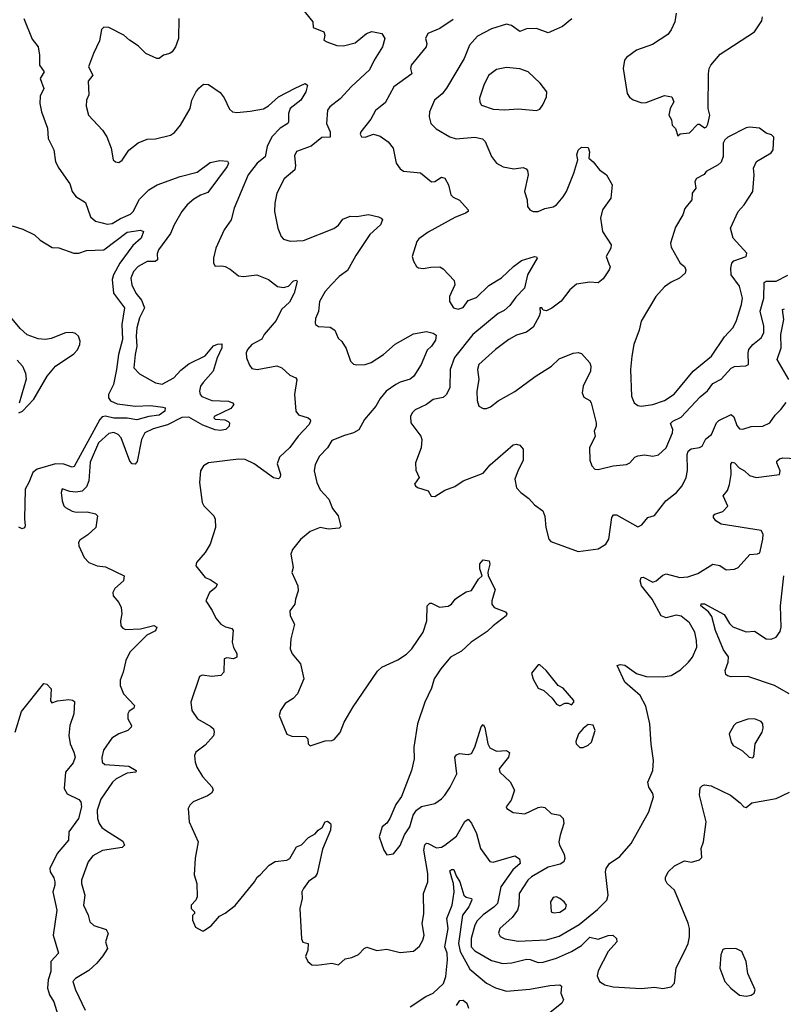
# Model space of a CAD drawing. Extents: x 1921360 to 2014538, y 768294 to 907744.
# Tile 279 of 412: x 1996650 to 2001238, y 837068 to 842988. Entities that reach past the tile are written whole.
import ezdxf

# ---------------------------------------------------------------- set-up
doc = ezdxf.new("R2010")
doc.units = 0

msp = doc.modelspace()

# ---------------------------------------------------------------- linework, layer by layer
at = {"layer": '0CON10XD'}
for points in [[(1998341.7, 843061.7), (1998411.2, 842975), (1998412.3, 842942.3), (1998476.7, 842915), (1998483.3, 842895), (1998477.5, 842865), (1998494.2, 842854.2), (1998555, 842833.1), (1998595, 842830.6), (1998665, 842848.5), (1998732.9, 842905), (1998765, 842916.4), (1998825.8, 842905.8), (1998844.2, 842875), (1998829.4, 842825), (1998778.9, 842745), (1998752.4, 842687.6), (1998643.1, 842586.9), (1998575, 842511.9), (1998512.5, 842465), (1998498.6, 842445), (1998492.2, 842365), (1998515.4, 842315), (1998515, 842282), (1998465, 842280.9), (1998401.3, 842228.7), (1998313.8, 842195), (1998300.3, 842169.7), (1998307.4, 842112.6), (1998303.8, 842086.2), (1998238, 842032), (1998195.5, 841945), (1998182.1, 841885), (1998181.5, 841835), (1998200.8, 841735), (1998220, 841685), (1998235, 841668), (1998275, 841655.8), (1998355, 841661.4), (1998537, 841733), (1998565, 841753.8), (1998590.9, 841789.1), (1998635, 841807.8), (1998675, 841805.6), (1998745, 841817.1), (1998805, 841802.5), (1998822.5, 841795), (1998828.8, 841785), (1998818, 841755), (1998754.1, 841695.9), (1998669, 841571), (1998619.2, 841480.8), (1998570, 841445), (1998522.8, 841397.2), (1998485.5, 841355), (1998451.4, 841295), (1998445.5, 841234.5), (1998427.8, 841192.2), (1998424.2, 841165), (1998428, 841155), (1998444.4, 841144.4), (1998515, 841140), (1998542.5, 841122.5), (1998563, 841073), (1998585, 841053.3), (1998610.6, 841010.6), (1998636.9, 840935), (1998655, 840918.1), (1998675, 840912.7), (1998725, 840914.4), (1998762.2, 840927.8), (1998835.4, 840974.6), (1998905, 841037.1), (1999015, 841100), (1999093.9, 841113.9), (1999135, 841104), (1999152.3, 841092.3), (1999148.3, 841061.7), (1999125, 841026.2), (1999098, 841002), (1999061.1, 840915), (1999018.5, 840845), (1998995, 840826.2), (1998935, 840808.6), (1998909.6, 840795), (1998852.3, 840755), (1998815, 840710.6), (1998790, 840665), (1998720.9, 840585), (1998688, 840522), (1998656.1, 840503.9), (1998600.7, 840489.3), (1998525, 840457.5), (1998498.6, 840415), (1998450.8, 840365), (1998425, 840313.3), (1998419.5, 840275), (1998434.5, 840205), (1998455, 840162.5), (1998506.3, 840106.3), (1998529.7, 840049.7), (1998562.5, 840005), (1998579.3, 839940.7), (1998568.3, 839931.7), (1998505, 839924.2), (1998455, 839936), (1998395, 839912), (1998337.9, 839862.1), (1998287.9, 839802.1), (1998279.2, 839775), (1998292, 839695), (1998284, 839665), (1998320, 839585), (1998322.5, 839555), (1998306, 839505), (1998303.8, 839475), (1998273.8, 839433.8), (1998274, 839405), (1998300, 839355), (1998278.1, 839265), (1998275.7, 839205.7), (1998286, 839175), (1998336.2, 839115), (1998356.7, 839025), (1998318.8, 838935), (1998293, 838907), (1998245, 838876.2), (1998216, 838835), (1998208.8, 838805), (1998255, 838692.5), (1998285, 838680), (1998367.7, 838677.7), (1998380, 838665), (1998382.5, 838635), (1998395, 838622.5), (1998485, 838653.3), (1998525, 838653.8), (1998539.5, 838660.5), (1998575, 838702.5), (1998600, 838765), (1998653, 838857), (1998798.7, 839071.3), (1998825.6, 839095), (1998921, 839139), (1998973, 839173), (1999006.4, 839205), (1999073.3, 839306.7), (1999095.7, 839375), (1999097.5, 839465), (1999115, 839480), (1999125, 839480), (1999173, 839457), (1999225, 839462), (1999245, 839473.8), (1999266.7, 839505), (1999282.9, 839517.1), (1999332.3, 839547.7), (1999364.1, 839555.9), (1999405.7, 839624.3), (1999428, 839645), (1999414.1, 839685.9), (1999415, 839717.5), (1999435, 839740), (1999470, 839735), (1999473.8, 839715), (1999463.2, 839666.8), (1999465.6, 839645), (1999507.1, 839562.9), (1999487.5, 839495), (1999487.5, 839475), (1999500, 839455), (1999568.8, 839428.8), (1999575.9, 839415.9), (1999572, 839405), (1999494, 839345), (1999459.3, 839310.7), (1999362, 839245), (1999305, 839192.5), (1999237.5, 839155), (1999180, 839085), (1999141.1, 839025), (1999125, 838970), (1999084.5, 838885.5), (1999040, 838755), (1999018.2, 838615), (1999019.2, 838545), (1999003.3, 838475), (1998943, 838317), (1998910.3, 838269.7), (1998873.8, 838185), (1998855, 838157.5), (1998827.5, 838135), (1998810, 838075), (1998836.7, 837995), (1998855, 837967.5), (1998895, 837973.8), (1998935, 838022.5), (1998962.6, 838087.4), (1998994.3, 838135), (1999014.2, 838205.8), (1999034.3, 838235.7), (1999065, 838258), (1999145, 838276), (1999185, 838303.8), (1999203.8, 838325)], [(1996674.3, 842995), (1996725, 842872.2), (1996760, 842825), (1996769.5, 842775), (1996769.5, 842715), (1996796.9, 842675), (1996773.3, 842635), (1996795.4, 842575), (1996772.1, 842527.9), (1996770.6, 842485), (1996780, 842435), (1996816.6, 842336.6), (1996820, 842275), (1996854.6, 842205), (1996864.7, 842134.7), (1996885.6, 842095), (1996951.3, 842001.3), (1996964.4, 841955), (1996987.5, 841925), (1997045, 841888.8), (1997075, 841802.9), (1997105, 841777.8), (1997145, 841766.4), (1997175, 841758.5), (1997205, 841762), (1997255, 841792.9), (1997315, 841819.7), (1997331.3, 841835), (1997370.4, 841909.6), (1997425, 841966.2), (1997475, 841996), (1997613.5, 842046.5), (1997715, 842070.9), (1997795, 842129.2), (1997852.7, 842142.7), (1997897.5, 842137.5), (1997903.8, 842125), (1997895.6, 842105), (1997780, 841950), (1997735, 841934), (1997695, 841909.2), (1997656.6, 841875), (1997624.2, 841835), (1997578, 841755), (1997556.2, 841703.8), (1997483.3, 841605), (1997475, 841580), (1997477.8, 841545), (1997463.7, 841533.7), (1997415, 841534.5), (1997361.4, 841505), (1997332.5, 841475), (1997317.8, 841435), (1997323.6, 841395), (1997347.3, 841345), (1997381.8, 841301.8), (1997398.9, 841255), (1997369.1, 841195), (1997353.6, 841135), (1997349.5, 841085), (1997353.5, 841025), (1997342.5, 840975), (1997335.7, 840895.7), (1997368.8, 840858.8), (1997465, 840804), (1997505, 840796), (1997575, 840834.3), (1997618.5, 840881.5), (1997665, 840920), (1997765, 840967.1), (1997815, 841026.9), (1997837.5, 841037.5), (1997865, 841038.8), (1997864.3, 841015), (1997835.3, 840955), (1997811.3, 840875), (1997752.2, 840807.8), (1997736.9, 840785), (1997729.6, 840755), (1997733.3, 840735), (1997743.6, 840723.6), (1997805, 840698.9), (1997903.3, 840695), (1997928.8, 840685), (1997935.7, 840675.7), (1997918.8, 840651.2), (1997818.3, 840601.7), (1997816.2, 840595), (1997825, 840586.2), (1997883, 840583), (1997903, 840573), (1997910, 840565), (1997907.5, 840545), (1997887.5, 840525), (1997855, 840517.8), (1997825, 840522.4), (1997750.8, 840550.8), (1997665, 840598.9), (1997624.1, 840595.9), (1997538.3, 840551.7), (1997451.8, 840528.2), (1997402.3, 840505), (1997381.6, 840465), (1997355, 840332.5), (1997343.9, 840316.1), (1997325, 840318.8), (1997310.8, 840335), (1997259.5, 840475), (1997242, 840495), (1997215, 840505.5), (1997185, 840501.1), (1997123.3, 840445), (1997072.9, 840327.1), (1997064, 840216), (1997050.6, 840179.4), (1997025, 840154.4), (1996986.8, 840146.8), (1996950.9, 840150.9), (1996905, 840167.5), (1996898.8, 840145), (1996903.8, 840095), (1996914.2, 840065), (1996924, 840055), (1996965, 840034.3), (1996988.3, 840028.3), (1997055, 840030), (1997105, 840016.7), (1997117.5, 840005), (1997107.5, 839935), (1997059.4, 839890.6), (1997011.7, 839858.3), (1997003.8, 839845), (1997004, 839825), (1997036.9, 839755), (1997065.8, 839725), (1997114.6, 839704.6), (1997165, 839698.9), (1997277.5, 839645), (1997273.8, 839615), (1997221.7, 839568.3), (1997210, 839545), (1997211.9, 839525), (1997245.4, 839485), (1997260, 839455), (1997263.6, 839416.4), (1997255.8, 839374.2), (1997258, 839345), (1997269.2, 839329.2), (1997285, 839322.9), (1997375, 839325.4), (1997455, 839345.5), (1997474.3, 839335), (1997465.2, 839314.8), (1997413.1, 839286.9), (1997311.5, 839185), (1997286.9, 839135), (1997270.9, 839065), (1997252.4, 839017.6), (1997253.9, 838985), (1997273.6, 838935), (1997340, 838865), (1997335, 838849.2), (1997308.3, 838831.7), (1997299.4, 838815), (1997299.4, 838785), (1997322, 838745), (1997320, 838735), (1997300, 838715), (1997246.2, 838695), (1997202.2, 838667.8), (1997153.6, 838596.4), (1997142.4, 838552.4), (1997145.7, 838525), (1997160.6, 838510.6), (1997305, 838500.5), (1997348.8, 838475), (1997347.5, 838465), (1997295, 838458.5), (1997229.1, 838425), (1997207.3, 838405), (1997137.5, 838302.5), (1997114.6, 838235), (1997117.3, 838185), (1997127.1, 838155), (1997142.4, 838132.4), (1997164.3, 838115), (1997270.2, 838050.2), (1997280, 838025), (1997265, 838010.9), (1997146.2, 837993.8), (1997089.6, 837960.4), (1997060.9, 837925), (1997021.1, 837815), (1997021.1, 837795), (1997040.6, 837725), (1997033.3, 837665), (1997060, 837605), (1997070, 837565), (1997095, 837542.2), (1997168.5, 837518.5), (1997180.8, 837495), (1997164.4, 837445), (1997177.8, 837405), (1997149.6, 837360.4), (1997114, 837315), (1997065, 837272), (1996985, 837223.8), (1996968.8, 837205), (1996984.4, 837155), (1997043.3, 837033.3)], [(1997606, 842995), (1997604.2, 842875), (1997586.2, 842825), (1997566.7, 842795), (1997552.5, 842785), (1997514.1, 842775.9), (1997487.5, 842755), (1997474.4, 842754.4), (1997406.7, 842785), (1997360.9, 842830.9), (1997308.8, 842865), (1997275.5, 842895.5), (1997185, 842942), (1997155, 842943.3), (1997141.2, 842928.8), (1997128.3, 842861.7), (1997092, 842785), (1997063.8, 842705), (1997089.2, 842655), (1997060.6, 842619.4), (1997064.2, 842535.8), (1997050.8, 842505), (1997048.6, 842468.6), (1997063.8, 842415), (1997146.2, 842325), (1997173.8, 842285), (1997200, 842215), (1997212, 842145), (1997225, 842133.8), (1997245, 842130), (1997265, 842143.3), (1997306, 842204), (1997361.7, 842248.3), (1997415, 842270.8), (1997465, 842271.4), (1997555, 842294), (1997579.7, 842310.3), (1997615.8, 842355), (1997674.2, 842455), (1997684, 842505), (1997707.7, 842552.3), (1997725, 842576.7), (1997755, 842600), (1997785, 842598.8), (1997855, 842551.2), (1997878.3, 842518.3), (1997910.9, 842450.9), (1997927.5, 842435), (1997955, 842430.8), (1998035, 842437.8), (1998115, 842453.1), (1998145, 842470), (1998205.7, 842525), (1998304, 842576), (1998365.6, 842605.6), (1998378, 842595), (1998369.4, 842555), (1998338.5, 842505), (1998275, 842454.4), (1998264.7, 842425), (1998265.4, 842375), (1998260.6, 842365), (1998215, 842336.8), (1998165, 842284.5), (1998136.3, 842225), (1998125.3, 842164.7), (1998076.4, 842125), (1998022.2, 842055), (1997938.1, 841855), (1997920, 841785), (1997879.2, 841725), (1997828.8, 841615), (1997813.6, 841553.6), (1997813.8, 841525), (1997825, 841506.7), (1997865, 841508.8), (1997885, 841503.8), (1997915, 841488.8), (1997965, 841448.8), (1997995, 841443.8), (1998075, 841454), (1998145, 841426.5), (1998163.2, 841413.2), (1998199.2, 841385), (1998235, 841377.7), (1998263.9, 841386.1), (1998295, 841419.2), (1998313, 841423), (1998316.2, 841415), (1998299.4, 841345), (1998270.6, 841289.4), (1998222.3, 841245), (1998190.1, 841179.9), (1998118.9, 841095), (1998105, 841067.5), (1998045, 841034.5), (1998018.1, 841005), (1998010.8, 840985), (1998012.5, 840955), (1998030.3, 840910.3), (1998045, 840891.2), (1998075.9, 840885.9), (1998195, 840906.8), (1998224.7, 840894.7), (1998272, 840852), (1998308.8, 840835), (1998314.2, 840824.2), (1998300, 840735), (1998309.5, 840635), (1998325, 840613.1), (1998382, 840595), (1998395.5, 840585.5), (1998397.8, 840575), (1998388.2, 840555), (1998322, 840485), (1998272.9, 840417.1), (1998211.5, 840358.5), (1998197.1, 840317.1), (1998217.1, 840255), (1998215, 840237.5), (1998205, 840228.8), (1998175, 840234.4), (1998058.7, 840318.7), (1998003.7, 840343.7), (1997965, 840346.4), (1997785, 840324.2), (1997753.4, 840306.6), (1997735.8, 840275), (1997730.8, 840205), (1997745.8, 840085.8), (1997756.7, 840065), (1997816.2, 840005), (1997823.8, 839985), (1997825.8, 839935), (1997793.3, 839835), (1997763.3, 839785), (1997711.2, 839725), (1997708.8, 839705), (1997763.8, 839635), (1997795, 839623.1), (1997836, 839595), (1997828, 839575), (1997790, 839545), (1997768.8, 839495), (1997806.9, 839436.9), (1997829.1, 839389.1), (1997858, 839355), (1997887.2, 839337.2), (1997925, 839328), (1997932.9, 839315), (1997925.8, 839245), (1997934.4, 839214.4), (1997955, 839177.5), (1997953.9, 839156.1), (1997935, 839146.2), (1997895, 839152), (1997877.5, 839145), (1997876.2, 839065), (1997857.5, 839045), (1997805, 839039.2), (1997745, 839046.7), (1997730.7, 839039.3), (1997677.5, 838885), (1997683.3, 838835), (1997717.5, 838785), (1997798.8, 838738.8), (1997813.3, 838725), (1997818.8, 838705), (1997815, 838683.3), (1997763.2, 838626.8), (1997707.5, 838585), (1997700, 838565), (1997703.3, 838525), (1997713.3, 838495), (1997748.7, 838438.7), (1997806, 838375), (1997812, 838355), (1997802.1, 838337.9), (1997778.8, 838321.2), (1997691.2, 838285), (1997671.2, 838265), (1997662, 838245), (1997668.8, 838165), (1997722, 838045), (1997703.8, 837946.2)], [(1999255, 842990), (1999174.2, 842935.8), (1999102.5, 842905), (1999088.6, 842875), (1999095.7, 842845), (1999092, 842825), (1999001.4, 842715), (1998998, 842695), (1999005, 842663.3), (1998897.8, 842585), (1998845, 842488), (1998807.5, 842457.5), (1998788.2, 842441.8), (1998759.7, 842390.3), (1998698.8, 842315), (1998695, 842300), (1998703.8, 842285), (1998725, 842282.9), (1998775, 842300), (1998815, 842287.5), (1998864.4, 842254.4), (1998894.2, 842215), (1998912.5, 842125), (1998935, 842091.2), (1998955, 842077.5), (1999057.4, 842067.4), (1999125, 842013.8), (1999145, 842015.8), (1999185, 842040.8), (1999205, 842036), (1999225.5, 841995), (1999240, 841935), (1999255, 841920.8), (1999292.9, 841902.9), (1999344.2, 841845), (1999344, 841835), (1999328.8, 841825), (1999265, 841798.9), (1999105, 841710), (1999048.3, 841671.7), (1999036.7, 841655), (1999008.8, 841565), (1999016.4, 841536.4), (1999034.2, 841504.2), (1999045, 841496.7), (1999075, 841492), (1999119.3, 841500.7), (1999175, 841502), (1999195, 841490), (1999260.9, 841420.9), (1999264.2, 841395), (1999232.5, 841325), (1999232, 841295), (1999256.7, 841255), (1999285, 841247.5), (1999315, 841258), (1999345, 841300), (1999395, 841317.5), (1999469.4, 841390.6), (1999544.7, 841435.3), (1999617.8, 841505), (1999665, 841541.1), (1999743.6, 841563.6), (1999755, 841562.5), (1999760, 841555), (1999700, 841455), (1999682.2, 841375), (1999630.1, 841319.9), (1999595, 841270), (1999560.1, 841239.9), (1999525, 841221.8), (1999371.8, 841095), (1999262.4, 840957.6), (1999236.4, 840885), (1999235, 840777.5), (1999214.6, 840735.4), (1999193.6, 840716.4), (1999135, 840704.4), (1999095, 840674.3), (1999025, 840642.5), (1999007.5, 840625), (1998998.3, 840601.7), (1999000.9, 840565), (1999060, 840485), (1999066.9, 840465), (1999062.9, 840415), (1999028.9, 840325), (1999030.8, 840280.8), (1999049.2, 840235), (1999022.5, 840195), (1999027.5, 840185), (1999040, 840175), (1999105, 840156.2), (1999122.9, 840122.9), (1999145, 840122), (1999205, 840160), (1999265, 840182.5), (1999314.1, 840215.9), (1999435, 840261.2), (1999477.4, 840312.6), (1999615, 840432.9), (1999635, 840436.2), (1999655, 840431.1), (1999675.6, 840405.6), (1999675, 840337.5), (1999645, 840280), (1999625.7, 840225.7), (1999633.9, 840173.9), (1999660, 840145), (1999708.9, 840108.9), (1999742.1, 840072.1), (1999793.8, 840035), (1999804.2, 840004.2), (1999812, 839935), (1999830, 839865), (1999840.3, 839850.3), (2000005, 839790), (2000125, 839806.2), (2000172.5, 839835), (2000190, 839865), (2000208.6, 839995), (2000218, 840012), (2000235, 840010.8), (2000365, 839940), (2000388.7, 839951.3), (2000424.5, 839995.5), (2000465, 840006.7), (2000532, 840095), (2000596, 840145), (2000630.8, 840185), (2000655, 840236.7), (2000662.9, 840277.1), (2000660, 840375), (2000665.5, 840394.5), (2000685, 840407.8), (2000735, 840415.6), (2000750.8, 840425), (2000772.5, 840467.5), (2000807.5, 840495), (2000836.7, 840565), (2000850.5, 840579.5), (2000925, 840614.3), (2000940.2, 840600.2), (2000958.7, 840548.7), (2000975, 840528), (2000995, 840525.8), (2001045, 840541.9), (2001115, 840544.4), (2001157.5, 840565), (2001189.7, 840610.3), (2001224, 840645), (2001255, 840686.7)], [(1999967, 842993), (1999911.7, 842948.3), (1999875, 842932), (1999825, 842909.2), (1999755, 842935.6), (1999695, 842932.5), (1999655, 842918.1), (1999605, 842953.1), (1999575, 842960.5), (1999485, 842933.3), (1999401.4, 842888.6), (1999352.9, 842835), (1999320, 842755), (1999214, 842576), (1999187.3, 842542.7), (1999143.1, 842505), (1999112.5, 842435), (1999110.8, 842405), (1999120.8, 842365), (1999152.4, 842332.4), (1999234.6, 842284.6), (1999272.6, 842272.6), (1999385, 842281.2), (1999431.2, 842271.2), (1999445.6, 842255), (1999484.2, 842165), (1999515, 842126), (1999555, 842103.1), (1999618.3, 842091.7), (1999675, 842100), (1999692.5, 842092.5), (1999701.2, 842081.2), (1999704.2, 842055), (1999683.3, 841955), (1999698.1, 841905), (1999701.4, 841865), (1999715, 841846), (1999735, 841835.8), (1999765.7, 841834.3), (1999805, 841852.5), (1999855, 841864), (1999875, 841876), (1999915, 841922.5), (1999934.4, 841955), (1999978.8, 842065), (2000002.5, 842145), (1999997.5, 842175), (2000005, 842204), (2000025, 842222.5), (2000065, 842220), (2000074.2, 842194.2), (2000070, 842155), (2000095, 842134), (2000134, 842085), (2000175, 842056), (2000209.5, 841995), (2000201.6, 841915), (2000151.5, 841845), (2000140.3, 841795), (2000151.2, 841715), (2000204.3, 841635), (2000202, 841615), (2000172.9, 841565), (2000190.6, 841520.6), (2000197.3, 841502.7), (2000192.5, 841485), (2000155, 841431.2), (2000135, 841413.3), (2000125, 841406.7), (2000075, 841410), (1999995, 841398.6), (1999955, 841364), (1999903.6, 841296.4), (1999847, 841253), (1999815, 841238.8), (1999795, 841242.5), (1999786.7, 841255), (1999775, 841256.2), (1999777.5, 841225), (1999772, 841205), (1999735, 841140), (1999695, 841110.6), (1999635, 841091.9), (1999589.2, 841065), (1999509.4, 841005), (1999408.2, 840915), (1999400.4, 840885), (1999408.8, 840825), (1999397.1, 840755), (1999399.5, 840699.5), (1999409.2, 840665), (1999435, 840651.1), (1999455, 840650), (1999479.5, 840660.5), (1999525, 840697.5), (1999625, 840753.3), (1999747.7, 840842.3), (1999845, 840904.3), (1999891.2, 840948.8), (1999975, 840982.9), (2000005, 840986.9), (2000025, 840982), (2000075.5, 840925.5), (2000082.5, 840905), (2000079.2, 840875), (2000035.8, 840785), (2000030, 840745), (2000038.8, 840718.8), (2000075, 840698.8), (2000083.8, 840685), (2000113.3, 840565), (2000114.3, 840545), (2000102, 840515), (2000107.5, 840485), (2000074, 840415), (2000075, 840340), (2000086.7, 840305), (2000106.1, 840286.1), (2000125, 840284), (2000215, 840306.2), (2000295.5, 840314.5), (2000316.2, 840325), (2000345, 840357.5), (2000363.8, 840366.2), (2000405, 840372.2), (2000455, 840363.1), (2000487.8, 840372.2), (2000533.5, 840415), (2000571.5, 840505), (2000573.6, 840525), (2000560.3, 840559.7)], [(2000593.4, 843026.6), (2000585.8, 842975), (2000565, 842926.7), (2000545, 842898.8), (2000451.7, 842838.3), (2000355.8, 842805.8), (2000295, 842761.2), (2000284, 842745), (2000276, 842695), (2000300, 842545), (2000313.5, 842523.5), (2000335, 842505.8), (2000388.3, 842488.3), (2000415, 842490.8), (2000525, 842533.3), (2000567.5, 842525), (2000580, 842495), (2000557.5, 842455), (2000550, 842415), (2000567, 842387), (2000570, 842355), (2000590, 842335), (2000605, 842290)], [(2000605, 842290), (2000618.3, 842301.7), (2000675, 842307.5), (2000725, 842360), (2000735, 842360), (2000765, 842337.5), (2000776.1, 842343.9), (2000785, 842360), (2000795.8, 842415), (2000786, 842455), (2000787.9, 842662.1), (2000792.9, 842695), (2000803.1, 842715), (2000858.6, 842781.4), (2001065, 842915.7), (2001109.3, 842980.7), (2001112.2, 843005)], [(1999755, 842442.9), (1999775, 842451.2), (1999792.7, 842477.3), (1999814.2, 842525), (1999817.5, 842555), (1999777.6, 842607.6), (1999705, 842674.3), (1999655, 842693.3), (1999575, 842701.5), (1999515, 842689.5), (1999466.7, 842653.3), (1999437.8, 842595), (1999413.4, 842516.6), (1999415, 842492.5), (1999425, 842474.2), (1999495, 842450.5), (1999565, 842446.9), (1999645, 842451.4), (1999755, 842442.9)], [(2000385, 840665.5), (2000455, 840674.5), (2000525, 840699.6), (2000582.9, 840737.1), (2000695.7, 840874.3), (2000806.5, 840965), (2000885, 841081.4), (2000934.2, 841135), (2000955.4, 841174.6), (2000987.3, 841275), (2000992.1, 841315), (2000975, 841386.2), (2000924.3, 841455), (2000921.9, 841495), (2000929.2, 841525), (2000940.5, 841539.5), (2001015, 841563.8), (2001020, 841585), (2000937.5, 841675), (2000920, 841735), (2000967.5, 841835), (2001002.5, 841875), (2001054.2, 841955), (2001062.9, 842055), (2001059.2, 842095), (2001076.7, 842135), (2001165, 842187.5), (2001176.7, 842205), (2001181.7, 842281.7), (2001167, 842297), (2001135, 842306.7), (2001095, 842336.7), (2001035, 842342), (2001015, 842338), (2000905, 842282.5), (2000887.5, 842265), (2000877.5, 842245), (2000876, 842165), (2000865, 842132.5), (2000847.5, 842115), (2000773.9, 842076.1), (2000763, 842057), (2000717, 842033), (2000707.5, 842015), (2000712.5, 841975), (2000690, 841945), (2000687.5, 841905), (2000646.4, 841853.6), (2000633.8, 841815), (2000589.8, 841740.2), (2000559.5, 841645), (2000565, 841620), (2000618.8, 841525), (2000643.6, 841503.6), (2000652.5, 841485), (2000647.5, 841465), (2000615, 841433.8), (2000565, 841411.2), (2000525, 841381.2), (2000472, 841325), (2000384, 841175), (2000372.5, 841122.5), (2000339.5, 841035), (2000328.2, 840965), (2000320.6, 840885), (2000325.6, 840725), (2000341.4, 840685), (2000365, 840668.1), (2000385, 840665.5)], [(1996605, 841748.8), (1996668, 841728)], [(1996668, 841728), (1996737.5, 841695), (1996772.7, 841662.7), (1996845, 841618.8), (1996885, 841616.2), (1996975, 841583.8), (1997005, 841584), (1997050, 841600), (1997155, 841603.8), (1997295, 841711.8), (1997375, 841722.9), (1997393.8, 841715), (1997378.9, 841675), (1997328.9, 841631.1), (1997250.4, 841525), (1997213.3, 841455), (1997205.3, 841425.3), (1997213.6, 841345), (1997279.7, 841255), (1997264, 841155), (1997268, 841065), (1997244.1, 840975), (1997231.9, 840885), (1997213.9, 840795), (1997184, 840734), (1997182.3, 840715), (1997195, 840695.9), (1997235, 840679.6), (1997345, 840664.6), (1997435, 840668.5), (1997509.4, 840659.4), (1997524.2, 840654.2), (1997520.9, 840635), (1997488.5, 840611.5), (1997425, 840602.9), (1997352.8, 840582.8), (1997295, 840592.6), (1997215, 840593), (1997165, 840604.3), (1997145, 840599.7), (1997130.6, 840585), (1996977.3, 840302.7), (1996965, 840298.4), (1996915, 840315.1), (1996865, 840317.4), (1996753.7, 840286.3), (1996729.2, 840265), (1996703.5, 840206.5), (1996683.1, 840165), (1996678.1, 839988.1), (1996682, 839945), (1996677.5, 839932.5), (1996665, 839928), (1996645, 839937.5)], [(2000560.3, 840559.7), (2000574.2, 840575), (2000625, 840599.1), (2000738.8, 840721.2), (2000782.3, 840757.7), (2000815, 840800.5), (2000865, 840826.4), (2000925, 840893.5), (2000945, 840902.5), (2001012.5, 840907.5), (2001028.8, 840915), (2001026.1, 840985), (2001031.3, 841005), (2001054.1, 841035.9), (2001105, 841075.5), (2001120.3, 841105), (2001120.8, 841145), (2001099.4, 841235), (2001122.1, 841315), (2001122.5, 841407.5), (2001135, 841416.5), (2001195, 841415.5), (2001265, 841452.5)], [(1996645, 840624.2), (1996666.2, 840635), (1996735, 840706.2), (1996814.3, 840845.7), (1996863.8, 840905), (1996975, 840980), (1996996, 841004), (1997010.9, 841035), (1997012.9, 841055), (1997003.5, 841085), (1996985, 841101.1), (1996965, 841106.9), (1996925, 841106.5), (1996838.4, 841071.6), (1996804.2, 841065.8), (1996760, 841070), (1996695, 841093.7), (1996651.6, 841131.6), (1996584.2, 841214.2)], [(2001271.5, 840825), (2001202.2, 840945), (2001224.7, 841015), (2001223.9, 841095), (2001241.8, 841185), (2001233.9, 841246.1), (2001245, 841250.5)], [(1996635, 840940.8), (1996666, 840905), (1996684.1, 840864.1), (1996687.7, 840827.7), (1996647.3, 840682.7)], [(1999203.8, 838325), (1999236, 838375), (1999275.6, 838455), (1999264.3, 838555), (1999275, 838569.2), (1999293.2, 838576.8), (1999345, 838571.1), (1999365, 838577.1), (1999385.4, 838615), (1999423.4, 838736.6), (1999435, 838750), (1999445, 838732.5), (1999462.7, 838635), (1999475, 838611.4), (1999515, 838589.5), (1999575, 838593.8), (1999593.3, 838583.3), (1999587.5, 838555), (1999531.2, 838485), (1999533.8, 838465), (1999596.8, 838406.8), (1999622, 838355), (1999603.8, 838295), (1999572.5, 838255), (1999577.5, 838245), (1999615, 838221.2), (1999684.1, 838214.1), (1999765, 838251.4), (1999785, 838255.7), (1999805, 838250.8), (1999844, 838215), (1999895, 838205.6), (1999915.8, 838185), (1999920, 838155), (1999897.1, 838085), (1999890, 838045), (1999894.2, 838025), (1999921.7, 837971.7), (1999925.7, 837945), (1999919.2, 837925), (1999898, 837912), (1999825, 837892.9), (1999725, 837834.4), (1999702.9, 837815), (1999651.1, 837735), (1999648.4, 837665), (1999640.7, 837635), (1999609.7, 837590.3), (1999535.7, 837525), (1999527, 837497), (1999536.6, 837476.6), (1999565, 837462.2), (1999645, 837447.5), (1999815, 837456.6), (1999891.1, 837478.9), (2000011.5, 837548.5), (2000121.7, 837638.3), (2000178.1, 837695), (2000185.6, 837725), (2000170.5, 837865), (2000174.4, 837885), (2000194.6, 837915.4), (2000255, 837957.1), (2000324.4, 838035), (2000429.4, 838225), (2000458, 838315), (2000454, 838335), (2000430.8, 838375), (2000424, 838405), (2000454.4, 838475), (2000458.6, 838535), (2000443.4, 838633.4), (2000435.4, 838755), (2000411.7, 838861.7), (2000378.9, 838925), (2000285, 839005.6), (2000240, 839105), (2000257.7, 839112.3), (2000285, 839107.1), (2000355, 839057.8), (2000415, 839038.9), (2000517.1, 839037.1), (2000565, 839046), (2000619.8, 839080.2), (2000669.2, 839125), (2000692.9, 839155), (2000717.8, 839215), (2000716.7, 839255), (2000705.6, 839305), (2000675, 839361.4), (2000625, 839401.9), (2000595, 839407.8), (2000535, 839391.9), (2000504.3, 839405), (2000450.7, 839505), (2000386.9, 839585), (2000378.6, 839615), (2000383.8, 839635), (2000396.6, 839636.6), (2000455, 839607.5), (2000475, 839614.2), (2000515, 839648), (2000535, 839655.8), (2000615.5, 839635.5), (2000665, 839637.8), (2000725, 839658), (2000815, 839714.2), (2000857.3, 839707.3), (2000895, 839680), (2000945, 839683.8), (2000966.7, 839695), (2001036.4, 839773.6), (2001083, 839777), (2001096.4, 839783.6), (2001114.5, 839865.5), (2001118.1, 839895), (2001105, 839917.5), (2000864.6, 839954.6), (2000832.5, 839975), (2000818.8, 839995), (2000818.8, 840005), (2000827.5, 840015), (2000875, 840032), (2000905.8, 840064.2), (2000876, 840125), (2000902.5, 840157.5), (2000915, 840193.3), (2000925.4, 840254.6), (2000923.8, 840316.2), (2000931.7, 840328.3), (2000945, 840323.1), (2000973.7, 840293.7), (2001005.3, 840275.3), (2001035, 840247.5), (2001075, 840236.5), (2001215.8, 840254.2), (2001219.2, 840275), (2001200, 840325), (2001200, 840335), (2001215, 840348.8), (2001235.6, 840354.4), (2001315, 840349.3)], [(2001273.9, 838935), (2001184.3, 838985), (2001025, 839038.7), (2000925, 839036.7), (2000902.5, 839042.5), (2000891.9, 839051.9), (2000888.1, 839075), (2000906.7, 839125), (2000907.9, 839157.9), (2000878.9, 839198.9), (2000830.4, 839315), (2000809.6, 839399.6), (2000788.3, 839428.3), (2000742.5, 839465), (2000744.5, 839475.5), (2000765, 839475.5), (2000805, 839454.4), (2000882.1, 839412.1), (2000915, 839357.8), (2000935, 839338.8), (2001015, 839308.5), (2001065, 839312.2), (2001135, 839265.6), (2001165, 839264.4), (2001195, 839276), (2001219.1, 839310.9), (2001224.5, 839335.5), (2001222, 839465), (2001241.4, 839645)], [(1999895, 838863.3), (1999925, 838880), (1999945, 838880), (1999965, 838870), (1999980, 838885), (1999980, 838895), (1999915, 838970), (1999886.1, 838986.1), (1999812.5, 839075), (1999775, 839110), (1999765, 839110), (1999725, 839060), (1999734.1, 839024.1), (1999765, 838970), (1999800, 838955), (1999849.3, 838909.3), (1999875, 838872.5), (1999895, 838863.3)], [(1996622.5, 838705), (1996661.2, 838828.8), (1996795, 838996.7), (1996812.3, 838992.3), (1996838.8, 838965), (1996833.8, 838893.8), (1996841.7, 838881.7), (1996877, 838893), (1996945, 838901.2), (1996967.7, 838897.7), (1996978.3, 838888.3), (1996975.5, 838815), (1996951.1, 838745), (1996945.6, 838685), (1996951.9, 838635), (1996975.5, 838585), (1996981.9, 838555), (1996970.2, 838519.8), (1996925.6, 838464.4), (1996915.8, 838365.8), (1996935, 838333.8), (1997005, 838300.8), (1997016.9, 838285), (1997021.7, 838255), (1997003.1, 838185), (1996944.3, 838105), (1996943.3, 838055), (1996874.2, 837975), (1996830.8, 837885), (1996832.5, 837865), (1996855, 837828), (1996861.1, 837805), (1996861.2, 837785), (1996847.8, 837745), (1996873.5, 837635), (1996850.2, 837485), (1996882.9, 837375), (1996835.8, 837325), (1996836.4, 837266.4), (1996820, 837215), (1996817.1, 837165), (1996828.5, 837125), (1996854.2, 837084.2), (1996885.4, 836985)], [(2001055, 838550), (2001061.7, 838558.3), (2001070, 838635), (2001111.9, 838705), (2001117.9, 838727.9), (2001114.3, 838755), (2001105, 838768), (2001065, 838785.6), (2001025, 838782.9), (2000955, 838758.8), (2000941.2, 838745), (2000913.8, 838695), (2000924, 838645), (2000936.2, 838625), (2000993, 838593), (2001032.5, 838555), (2001055, 838550)], [(2000015, 838612.5), (2000035, 838613.3), (2000065, 838626.7), (2000086.2, 838645), (2000106.7, 838715), (2000095, 838747.5), (2000065, 838750), (2000035, 838727.5), (2000007.5, 838695), (1999990.7, 838649.3), (1999993.3, 838635), (2000015, 838612.5)], [(1997703.8, 837946.2), (1997697, 837847), (1997713.3, 837795), (1997716.7, 837715), (1997707.5, 837695), (1997680, 837665), (1997680, 837645), (1997700, 837625), (1997700, 837615), (1997688.3, 837601.7), (1997687.5, 837575), (1997705, 837532.5), (1997745, 837510), (1997755, 837510), (1997799.3, 837540.7), (1997850.7, 837599.3), (1997885, 837616.7), (1997945, 837663.3), (1998060, 837805), (1998076.1, 837833.9), (1998095, 837846.7), (1998148.8, 837905), (1998185, 837928), (1998255, 837935.8), (1998273.8, 837945), (1998313.8, 838015), (1998342.9, 838027.1), (1998385, 838072), (1998425.8, 838094.2), (1998442.5, 838115), (1998468, 838132), (1998485, 838166.2), (1998500, 838170), (1998516.2, 838156.2), (1998520, 838145), (1998516.2, 838115), (1998468.5, 838001.5), (1998437.5, 837855), (1998425.5, 837834.5), (1998385, 837806.7), (1998354.6, 837765.4), (1998345.6, 837745), (1998347.5, 837705), (1998332.5, 837645), (1998343, 837463), (1998351.2, 837441.2), (1998383.6, 837433.6), (1998381.1, 837395), (1998366.2, 837355), (1998380, 837325), (1998405, 837306.7), (1998435, 837303.3), (1998525, 837316.2), (1998565, 837306.7), (1998605, 837342.5), (1998645, 837350.8), (1998685, 837368.6), (1998719.2, 837405), (1998735, 837412.2), (1998795, 837391.1), (1998855, 837400), (1998935, 837379.2), (1999015, 837388), (1999051.7, 837418.3), (1999072, 837455), (1999080, 837485), (1999067.5, 837555), (1999077.2, 837612.8), (1999075.8, 837735), (1999101.1, 837805), (1999102.3, 837855), (1999077.9, 837995), (1999085, 838028), (1999095, 838036.9), (1999104.5, 838034.5), (1999155, 838010), (1999185, 838013.8), (1999205, 838024.6), (1999275, 838080), (1999325, 838166.7), (1999345, 838180.8), (1999365, 838157.5), (1999394.8, 838094.8), (1999418.1, 838005), (1999475, 837928), (1999495, 837923.1), (1999625, 837961.4), (1999652.8, 837942.8), (1999657.8, 837915), (1999613.8, 837876.2), (1999540.4, 837775), (1999520.4, 837675), (1999498, 837652), (1999435, 837607.3), (1999399, 837571), (1999384.8, 837545), (1999361.7, 837465), (1999363.2, 837415), (1999385, 837389.1), (1999485, 837332.5), (1999553.6, 837313.6), (1999607.2, 837317.2), (1999695, 837339.3), (1999717.6, 837337.6), (1999765, 837319.6), (1999795, 837322.3), (1999875, 837346.7), (1999964.4, 837385), (2000025, 837422.7), (2000075, 837472.5), (2000125, 837460.4), (2000185, 837481.8), (2000214.4, 837484.4), (2000235.8, 837465), (2000237.1, 837445), (2000185.7, 837385), (2000125, 837270), (2000120.5, 837240.5), (2000133.3, 837205), (2000165, 837184.6), (2000215, 837173.9), (2000385, 837162.9), (2000465, 837172.5), (2000515, 837162.9), (2000565, 837173.3), (2000583.6, 837196.4), (2000595, 837287.5), (2000644.3, 837385), (2000665.6, 837435), (2000674.3, 837475), (2000674.2, 837525), (2000666.8, 837556.8), (2000583.8, 837755), (2000541.2, 837795), (2000530, 837815), (2000529.3, 837830.7), (2000545.9, 837864.1), (2000585, 837902), (2000645, 837931.2), (2000686.1, 837923.9), (2000735, 837936.7), (2000748.8, 837951.2), (2000744, 838005), (2000758, 838045), (2000775.5, 838165), (2000734.5, 838325), (2000739.3, 838370.7), (2000752.5, 838385), (2000765, 838388.8), (2000805, 838381.2), (2000920, 838325), (2000979.5, 838279.5), (2001000, 838255), (2001015, 838252.5), (2001050, 838280), (2001195, 838306.7), (2001275, 838343.1)], [(1998995.7, 837054.3), (1999089.2, 837115), (1999135, 837135.3), (1999196.3, 837193.7), (1999209.4, 837235), (1999221, 837335), (1999217.3, 837375), (1999203.5, 837415), (1999224.8, 837524.8), (1999215.9, 837585), (1999247.4, 837665), (1999259.4, 837745), (1999256.9, 837795), (1999247.2, 837827.2), (1999235, 837870), (1999245, 837880), (1999258.1, 837878.1), (1999271.4, 837841.4), (1999295, 837804.2), (1999318.5, 837725), (1999331.8, 837711.8), (1999363.8, 837705), (1999366.5, 837696.5), (1999348.9, 837655), (1999310.8, 837605), (1999285.4, 837435), (1999295.7, 837385), (1999355, 837280.7), (1999455.3, 837195.3), (1999507.9, 837167.9), (1999575, 837148.4), (1999715, 837159.1), (1999835, 837182.2), (1999895, 837186.2), (1999905, 837177.5), (1999901.2, 837135), (1999917.8, 837095), (1999906.9, 837075), (1999805, 836992.9)], [(1999857.7, 837617.7), (1999895, 837621.9), (1999930, 837645), (1999935.8, 837665), (1999920.8, 837685), (1999895, 837704.2), (1999875, 837714), (1999855, 837711.2), (1999838.8, 837685), (1999843.8, 837625), (1999857.7, 837617.7)], [(2001015, 837118), (2001045, 837123.8), (2001062.5, 837135), (2001070, 837155), (2001024.3, 837254.3), (2001014, 837325), (2000988.8, 837385), (2000953.6, 837403.6), (2000887, 837403), (2000875, 837397.5), (2000862.5, 837365), (2000856.7, 837285), (2000886.2, 837205), (2000923.3, 837165), (2000974.4, 837124.4), (2001015, 837118)], [(1999275, 837061.4), (1999295, 837092), (1999315, 837093.6), (1999337.3, 837075), (1999346.8, 837045)]]:
    msp.add_lwpolyline(points, dxfattribs=at)

doc.saveas('drawing.dxf')
